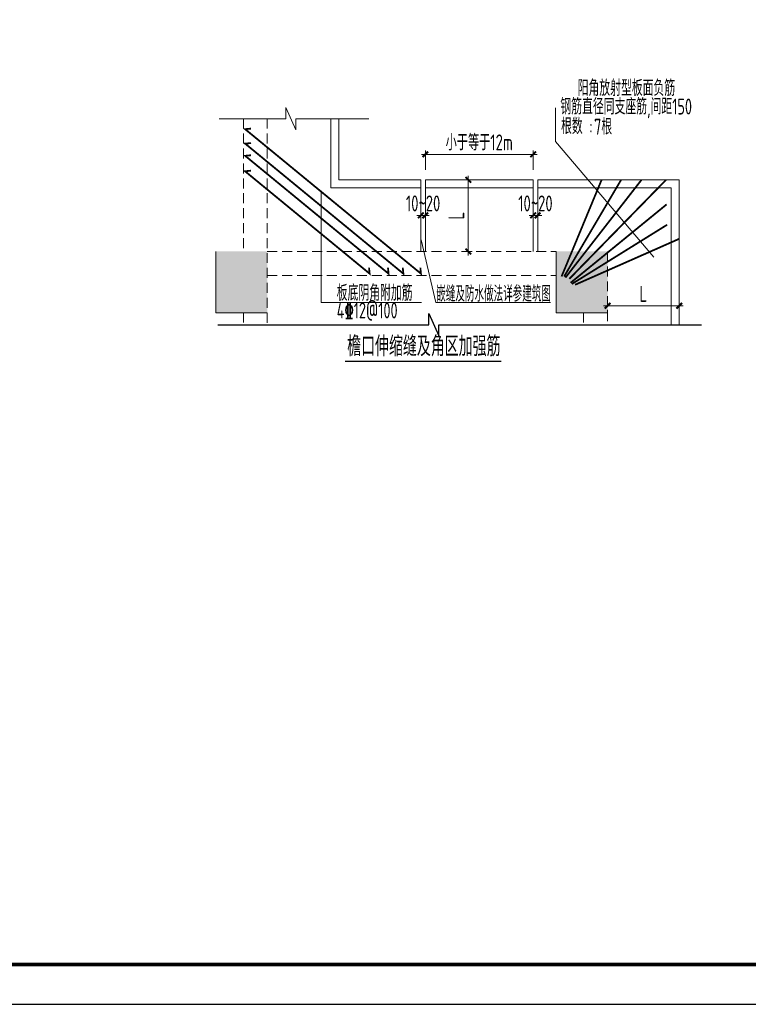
# Model space of a CAD drawing. Extents: x -302077 to 107904, y -9283 to 295706.
# Tile 268 of 297: x 77402 to 95697, y 174909 to 199643. Entities that reach past the tile are written whole.
import ezdxf

# ---------------------------------------------------------------- set-up
doc = ezdxf.new("R2010")
doc.units = 0
doc.header["$LTSCALE"] = 500
doc.header["$MEASUREMENT"] = 0
doc.linetypes.add('DASHED', pattern=[0.75, 0.5, -0.25])
doc.layers.get('0').update_dxf_attribs({"linetype": 'CONTINUOUS'})
doc.layers.get('Defpoints').update_dxf_attribs({"linetype": 'CONTINUOUS'})
for name, color, linetype in [('60', 24, 'CONTINUOUS'), ('PUB_TITLE', 4, 'CONTINUOUS'), ('TEXT', 7, 'CONTINUOUS'), ('剖断线', 253, 'CONTINUOUS'), ('剪力墙', 65, 'CONTINUOUS'), ('标注', 30, 'CONTINUOUS')]:
    doc.layers.add(name, color=color, linetype=linetype)
doc.layers.add('DIM', color=3, linetype='CONTINUOUS', lineweight=0)
doc.styles.add('TSSD_Dimension', font='tssdeng.shx', dxfattribs={"width": 0.7, "bigfont": 'hztxt.shx'})
doc.styles.add('TSSD_Rein', font='tssdeng.shx', dxfattribs={"width": 0.7, "bigfont": 'hztxt.shx'})
doc.dimstyles.new('TSSD_100_100', dxfattribs={"dimtxt": 350, "dimasz": 100, "dimexe": 100, "dimexo": 250, "dimgap": 100, "dimtad": 1, "dimdec": 0, "dimzin": 0, "dimdsep": 46, "dimtxsty": 'TSSD_Dimension', "dimblk": 'ARCHTICK', "dimblk1": 'ARCHTICK', "dimblk2": 'ARCHTICK', "dimcen": 0, "dimdle": 100, "dimclrt": 7, "dimadec": 0, "dimazin": 0, "dimtfac": 1, "dimtdec": 0, "dimtix": 1, "dimtmove": 2, "dimatfit": 3, "dimfxl": 1, "dimtolj": 1, "dimtzin": 0, "dimarcsym": 0})

# ---------------------------------------------------------------- blocks, each defined once
blk = doc.blocks.new('wrtgtg')
at = {"layer": 'PUB_TITLE'}
blk.add_lwpolyline([(-75296, -5841), (8804, -5841), (8804, 53559), (-75296, 53559)], close=True, dxfattribs=at)
at = {"layer": 'PUB_TITLE', "const_width": 100}
blk.add_lwpolyline([(-72796, -4841), (7804, -4841), (7804, 52559), (-72796, 52559)], close=True, dxfattribs=at)
blk = doc.blocks.new('_ArchTick')
at = {"color": 0, "linetype": 'ByBlock', "const_width": 0.5}
blk.add_lwpolyline([(-0.71, -0.71), (0.71, 0.71)], dxfattribs=at)
blk = doc.blocks.new('*D841')
at = {"layer": 'Defpoints', "color": 0}
for p in [(878709, 41253), (876002, 40612), (878709, 40612)]:
    blk.add_point(p, dxfattribs=at)
at = {"layer": '标注', "color": 0, "lineweight": -2}
for p, q in [((876002, 40862), (876002, 41353)), ((878709, 40862), (878709, 41353)), ((875902, 41253), (878809, 41253))]:
    blk.add_line(p, q, dxfattribs=at)
at = {"layer": '标注', "color": 0, "lineweight": -2, "xscale": 100, "yscale": 100, "zscale": 100, "rotation": 180}
blk.add_blockref('_ArchTick', (876002, 41253), dxfattribs=at)
at = {"layer": '标注', "color": 0, "lineweight": -2, "xscale": 100, "yscale": 100, "zscale": 100}
blk.add_blockref('_ArchTick', (878709, 41253), dxfattribs=at)
at = {"layer": '标注', "color": 7, "insert": (877356, 41553), "char_height": 400, "attachment_point": 5, "style": 'TSSD_Dimension'}
blk.add_mtext('\\A1;小于等于12m', dxfattribs=at)
blk = doc.blocks.new('*D842')
at = {"layer": 'Defpoints', "color": 0}
for p in [(880577, 37517), (882377, 37517), (882377, 37448)]:
    blk.add_point(p, dxfattribs=at)
at = {"layer": '标注', "color": 0, "lineweight": -2}
for p, q in [((880477, 37448), (882477, 37448)), ((880577, 37267), (880577, 37348)), ((882377, 37267), (882377, 37348))]:
    blk.add_line(p, q, dxfattribs=at)
at = {"layer": '标注', "color": 0, "lineweight": -2, "xscale": 100, "yscale": 100, "zscale": 100, "rotation": 180}
blk.add_blockref('_ArchTick', (880577, 37448), dxfattribs=at)
at = {"layer": '标注', "color": 0, "lineweight": -2, "xscale": 100, "yscale": 100, "zscale": 100}
blk.add_blockref('_ArchTick', (882377, 37448), dxfattribs=at)
at = {"layer": '标注', "color": 7, "insert": (881477, 37748), "char_height": 400, "attachment_point": 5, "style": 'TSSD_Dimension'}
blk.add_mtext('\\A1;L', dxfattribs=at)
blk = doc.blocks.new('*D843')
at = {"layer": 'Defpoints', "color": 0}
for p in [(878709, 39797), (878823, 39797), (878823, 39720)]:
    blk.add_point(p, dxfattribs=at)
at = {"layer": '标注', "color": 0, "lineweight": -2}
for p, q in [((878709, 39720), (878609, 39720)), ((878709, 39720), (878823, 39720)), ((878709, 39547), (878709, 39620)), ((878823, 39720), (878923, 39720)), ((878823, 39547), (878823, 39620))]:
    blk.add_line(p, q, dxfattribs=at)
at = {"layer": '标注', "color": 0, "lineweight": -2, "xscale": 100, "yscale": 100, "zscale": 100}
blk.add_blockref('_ArchTick', (878709, 39720), dxfattribs=at)
at = {"layer": '标注', "color": 0, "lineweight": -2, "xscale": 100, "yscale": 100, "zscale": 100, "rotation": 180}
blk.add_blockref('_ArchTick', (878823, 39720), dxfattribs=at)
at = {"layer": '标注', "color": 7, "insert": (878766, 40020), "char_height": 400, "attachment_point": 5, "style": 'TSSD_Dimension'}
blk.add_mtext('\\A1;10~20', dxfattribs=at)
blk = doc.blocks.new('*D844')
at = {"layer": 'Defpoints', "color": 0}
for p in [(875888, 39797), (876002, 39797), (876002, 39720)]:
    blk.add_point(p, dxfattribs=at)
at = {"layer": '标注', "color": 0, "lineweight": -2}
for p, q in [((875888, 39720), (875788, 39720)), ((875888, 39720), (876002, 39720)), ((875888, 39547), (875888, 39620)), ((876002, 39720), (876102, 39720)), ((876002, 39547), (876002, 39620))]:
    blk.add_line(p, q, dxfattribs=at)
at = {"layer": '标注', "color": 0, "lineweight": -2, "xscale": 100, "yscale": 100, "zscale": 100}
blk.add_blockref('_ArchTick', (875888, 39720), dxfattribs=at)
at = {"layer": '标注', "color": 0, "lineweight": -2, "xscale": 100, "yscale": 100, "zscale": 100, "rotation": 180}
blk.add_blockref('_ArchTick', (876002, 39720), dxfattribs=at)
at = {"layer": '标注', "color": 7, "insert": (875945, 40020), "char_height": 400, "attachment_point": 5, "style": 'TSSD_Dimension'}
blk.add_mtext('\\A1;10~20', dxfattribs=at)
blk = doc.blocks.new('*D845')
at = {"layer": 'Defpoints', "color": 0}
for p in [(876888, 40612), (877081, 40612), (876888, 38812)]:
    blk.add_point(p, dxfattribs=at)
at = {"layer": '标注', "color": 0, "lineweight": -2}
for p, q in [((877081, 38712), (877081, 40712)), ((877138, 40612), (877181, 40612)), ((877138, 38812), (877181, 38812))]:
    blk.add_line(p, q, dxfattribs=at)
at = {"layer": '标注', "color": 0, "lineweight": -2, "xscale": 100, "yscale": 100, "zscale": 100}
for p, rotation in [((877081, 40612), 90), ((877081, 38812), 270)]:
    blk.add_blockref('_ArchTick', p, dxfattribs=dict(at, rotation=rotation))
at = {"layer": '标注', "color": 7, "insert": (876781, 39712), "char_height": 400, "attachment_point": 5, "rotation": 90, "style": 'TSSD_Dimension'}
blk.add_mtext('\\A1;L', dxfattribs=at)
blk = doc.blocks.new('YG')
for p, q in [((872501.9, 42428.8), (872752.8, 41869.3)), ((872501.9, 42149), (872501.9, 42428.8)), ((879267, 41573.7), (879267, 42421.5)), ((870823.4, 42149), (872501.9, 42149)), ((872752.8, 42149), (874583.5, 42149)), ((872752.8, 41869.3), (872752.8, 42149)), ((873632.1, 42149), (873632.1, 40412.5)), ((873832.1, 42149), (873832.1, 40612.5)), ((881741.6, 38672.4), (879267, 41573.7)), ((873832.1, 40612.5), (875888.2, 40612.5)), ((875888.2, 40612.5), (875888.2, 38812.5)), ((876002.3, 40612.5), (878708.7, 40612.5)), ((876002.3, 40612.5), (876002.3, 38812.5)), ((878708.7, 40612.5), (878708.7, 38812.5)), ((878822.8, 40612.5), (882377.5, 40612.5)), ((878822.8, 40612.5), (878822.8, 38812.5)), ((882377.5, 40612.5), (882377.5, 36971.2)), ((873632.1, 40412.5), (875888.2, 40412.5)), ((876002.3, 40412.5), (878708.7, 40412.5)), ((878822.8, 40412.5), (882177.5, 40412.5)), ((882177.5, 40412.5), (882177.5, 36971.2)), ((873389.7, 40312.9), (873389.7, 37529)), ((875899.8, 39104), (876267.9, 37530.6)), ((870741.7, 38812.5), (870741.7, 37275.8)), ((879287.1, 38812.5), (879287.1, 37275.8)), ((873389.7, 37529), (875904.5, 37529)), ((876267.9, 37530.6), (879142.6, 37530.6)), ((870741.7, 37275.8), (872032.1, 37275.8)), ((879287.1, 37275.8), (880577.5, 37275.8))]:
    blk.add_line(p, q)
at = {"linetype": 'DASHED'}
for p, q in [((871432.1, 42149), (871432.1, 38812.5)), ((872032.1, 42149), (872032.1, 36971.2)), ((872032.1, 38812.5), (879287.1, 38812.5)), ((880577.5, 38812.5), (880577.5, 36971.2)), ((872032.1, 38212.5), (879287.1, 38212.5)), ((871432.1, 37275.8), (871432.1, 36971.2)), ((879977.5, 37275.8), (879977.5, 36971.2))]:
    blk.add_line(p, q, dxfattribs=at)
at = {"layer": '60', "const_width": 45, "flags": 128}
for points in [[(871626.7, 41899.9), (871477.4, 41885.4), (875891.4, 38255.7), (875876.8, 38405)], [(871626.7, 41536.8), (871477.4, 41522.3), (875449.8, 38255.7), (875435.2, 38405)], [(871626.7, 41231.1), (871477.4, 41216.5), (875078, 38255.7), (875063.5, 38405)], [(871624.1, 40842.7), (871474.8, 40828.2), (874603.1, 38255.7), (874588.5, 38405)]]:
    blk.add_lwpolyline(points, dxfattribs=at)
at = {"layer": '60', "const_width": 45}
for points in [[(880428.1, 40612.5), (879422.2, 38183.9)], [(880918.2, 40612.5), (879486.6, 38183.9)], [(881430.1, 40612.5), (879518.9, 38155.6)], [(882046.6, 40612.5), (879619.5, 38126.9)], [(882061.2, 39996.2), (879650.5, 38027.1)], [(882073.4, 39484.5), (879679.6, 37995.5)], [(882377.5, 39131.1), (879763.1, 37976.4)]]:
    blk.add_lwpolyline(points, dxfattribs=at)
at = {"layer": '剖断线'}
for p, q in [((876089.7, 37250.9), (876340.6, 36691.5)), ((876089.7, 36971.2), (876089.7, 37250.9)), ((870794.7, 36971.2), (876089.7, 36971.2)), ((876340.6, 36971.2), (882939.8, 36971.2)), ((876340.6, 36691.5), (876340.6, 36971.2))]:
    blk.add_line(p, q, dxfattribs=at)
at = {"layer": '剪力墙'}
for points in [[(870741.7, 38812.5), (872032.1, 38812.5), (870741.7, 37275.8), (872032.1, 37275.8)], [(879287.1, 38812.5), (880577.5, 38812.5), (879287.1, 37275.8), (880577.5, 37275.8)]]:
    blk.add_solid(points, dxfattribs=at)
at = {"style": 'TSSD_Dimension'}
for s, width, p in [('阳角放射型板面负筋', 0.68, (879827, 42719.6)), ('钢筋直径同支座筋,间距150', 0.68, (879392.8, 42253.8)), ('根数 :', 0.68, (879409.8, 41759.6)), ('7根', 0.68, (880239, 41747.4)), ('板底阴角附加筋', 0.68, (873776.9, 37572.2)), ('嵌缝及防水做法详参建筑图', 0.6, (876275.3, 37549.7)), ('4\x8412@100', 0.68, (873776.9, 37131.4))]:
    blk.add_text(s, height=400, dxfattribs=dict(at, width=width)).set_placement(p)
at = {"layer": '标注'}
for base, p1, p2, text, picture, middle in [((878708.7, 41252.9), (876002.3, 40612.5), (878708.7, 40612.5), '小于等于12m', '*D841', (877355.5, 41552.9)), ((876002.3, 39719.6), (875888.2, 39797.5), (876002.3, 39797.5), '10~20', '*D844', (875945.3, 40019.6)), ((878822.8, 39719.6), (878708.7, 39797.5), (878822.8, 39797.5), '10~20', '*D843', (878765.7, 40019.6)), ((882377.5, 37448), (880577.5, 37517.3), (882377.5, 37517.3), 'L', '*D842', (881477.5, 37748))]:
    dim = blk.add_linear_dim(base=base, p1=p1, p2=p2, text=text, dimstyle='TSSD_100_100', override={"dimtxt": 400}, dxfattribs=at)
    dim.commit()
    dim.dimension.update_dxf_attribs({"geometry": picture, "text_midpoint": middle})
dim = blk.add_linear_dim(base=(877081.2, 40612.5), p1=(876887.9, 38812.5), p2=(876887.9, 40612.5), angle=90, text='L', dimstyle='TSSD_100_100', override={"dimtxt": 400}, dxfattribs=at)
dim.commit()
dim.dimension.update_dxf_attribs({"geometry": '*D845', "text_midpoint": (876781.2, 39712.5)})

msp = doc.modelspace()

# ---------------------------------------------------------------- linework, layer by layer
at = {"layer": 'TEXT', "ltscale": 99, "const_width": 35}
msp.add_lwpolyline([(85567.2, 191064.314), (89496.201, 191064.314)], dxfattribs=at)

# ---------------------------------------------------------------- block references
msp.add_blockref('wrtgtg', (99100.057, 180749.881))
at = {"layer": 'DIM'}
msp.add_blockref('YG', (-788414.737, 155007.64), dxfattribs=at)

# ---------------------------------------------------------------- texts
at = {"layer": 'TEXT', "ltscale": 99, "style": 'TSSD_Rein', "width": 0.7}
msp.add_text('檐口伸缩缝及角区加强筋', height=500, dxfattribs=at).set_placement((85624.087, 191189.097))

doc.saveas('drawing.dxf')
